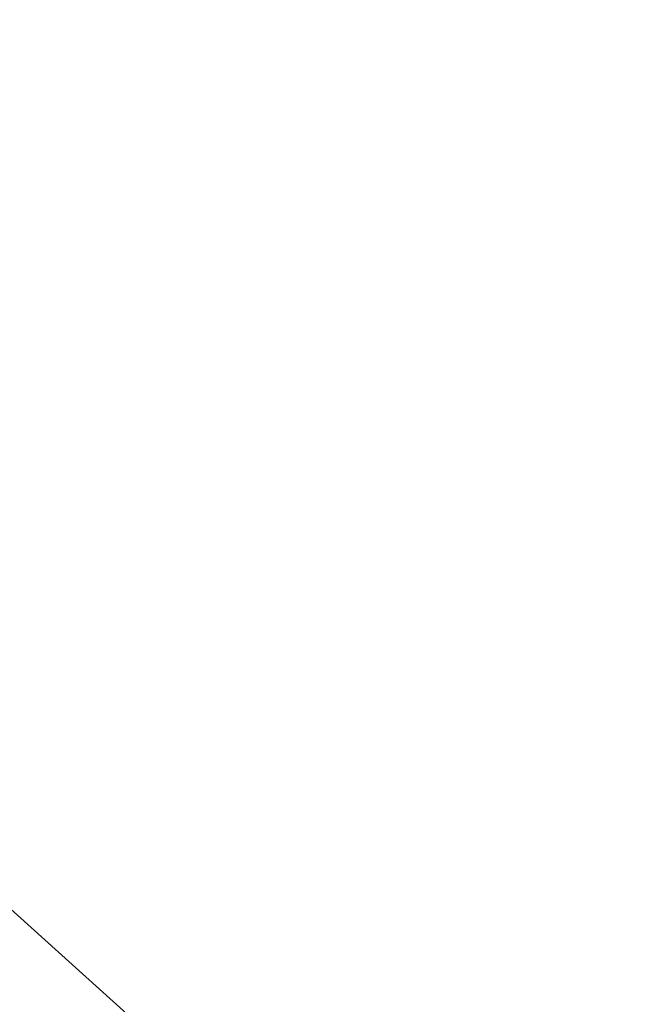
# Model space of a CAD drawing. Header units: millimetres. Extents: x 162876 to 168130, y 402614 to 405602.
# Tile 848 of 1056: x 165504.306 to 165504.55, y 403942.11 to 403942.498. Entities that reach past the tile are written whole.
import ezdxf
from ezdxf import colors
from ezdxf.entities.mleader import LeaderData, LeaderLine
from ezdxf.math import Vec2, Vec3

# ---------------------------------------------------------------- set-up
doc = ezdxf.new("R2010")
doc.units = ezdxf.units.MM
for name, color, linetype, lineweight in [('X-CA190022.004-UO-KAD_Percelen$0$B-WE-KG-GRENS_PERCEEL-GV', 150, 'Continuous', 9), ('X-CA190022.004-UO-OPB_Opbreek_v0.1$0$V-WE-VH-VERHARDING_TEGEL-A-200', 252, 'Continuous', 18), ('X-CA190022.004-UO-OPB_Opbreek_v0.1$0$X-XX-AL-T25- LEADER ASFALT', 7, 'Continuous', 25)]:
    doc.layers.add(name, color=color, linetype=linetype, lineweight=lineweight)
doc.styles.add('X-CA190022.004-UO-OPB_Opbreek_v0.1$0$NLCS-ISO-M200-T25', font='NLCS-ISO.ttf', dxfattribs={"height": 0.5})

msp = doc.modelspace()

# ---------------------------------------------------------------- leaders
at = {"layer": 'X-CA190022.004-UO-OPB_Opbreek_v0.1$0$X-XX-AL-T25- LEADER ASFALT'}
ml = msp.add_multileader_mtext('Standard', dxfattribs=at)
ml.set_content('\\A1;Wegvak 2.16; Fietspad Geerbosch\\PTotaal teervrij:\\PFrezen asfalt 25mm:  273.0m{\\H0.7x;\\S2^ ;\\H1.42857x; }', color=256, style='X-CA190022.004-UO-OPB_Opbreek_v0.1$0$NLCS-ISO-M200-T25')
ml.set_leader_properties(color=256, linetype='ByLayer', lineweight=-1)
ml.build(insert=Vec2(0, 0))
ml.multileader.update_dxf_attribs({"text_left_attachment_type": 5, "text_right_attachment_type": 5, "dogleg_length": 0.5, "arrow_head_size": 0.5})
ctx = ml.context
ctx.base_point, ctx.char_height, ctx.arrow_head_size, ctx.landing_gap_size, ctx.plane_origin, ctx.plane_x_axis, ctx.plane_y_axis = Vec3(165519.48273, 403953.67045), 0.5, 0.5, 0.18, Vec3(165445.82713, 403966.77398), Vec3(0.692899, 0.721035), Vec3(-0.721035, 0.692899)
ctx.left_attachment, ctx.right_attachment = 5, 5
notes = []
notes.append((ctx, [(0, (1, 1, 0), (165519.13628, 403953.30993), (0.692899, 0.721035), 0.5, [(1, [(165496.54628, 403920.17207), (165523.5587, 403949.43517)], 0, [])])]))
ctx.mtext.insert, ctx.mtext.text_direction, ctx.mtext.rotation, ctx.mtext.width, ctx.mtext.flow_direction = Vec3(165517.97311, 403955.37081), Vec3(0.692899, 0.721035), 0.805295, 10.2162077, 5
ctx.mtext.has_bg_fill, ctx.mtext.bg_color, ctx.mtext.bg_scale_factor, ctx.mtext.bg_transparency, ctx.mtext.use_window_bg_color = 1, -1027028792, 1.5, 0, 1
for ctx, leaders in notes:
    for number, flags, end, landing, length, lines in leaders:
        leader = LeaderData()
        leader.index, (leader.has_last_leader_line, leader.has_dogleg_vector, leader.attachment_direction) = number, flags
        leader.last_leader_point, leader.dogleg_vector, leader.dogleg_length = Vec3(end), Vec3(landing), length
        for number, points, colour, breaks in lines:
            line = LeaderLine()
            line.index, line.vertices, line.color, line.breaks = number, Vec3.list(points), colors.encode_raw_color(colour), breaks
            leader.lines.append(line)
        ctx.leaders.append(leader)

# ---------------------------------------------------------------- next in the draw order: hatches: boundary and pattern name
at = {"layer": 'X-CA190022.004-UO-OPB_Opbreek_v0.1$0$V-WE-VH-VERHARDING_TEGEL-A-200'}
h = msp.add_hatch(dxfattribs=at)
h.set_pattern_fill('AVH-TEGEL_300X300_HALFST-SO', color=256, scale=2, pattern_type=2)
h.set_pattern_definition([(0, (0, 0), (0.6, 0.3), [0.6, -0.6]), (90, (0, 0), (-0.6, 4e-17), [])])
edge = h.paths.add_edge_path()
edge.add_line((165502.21851, 403948.25784), (165509.293, 403941.944))
edge.add_arc((165506.53368, 403938.88209), 4.12178, -33.41883, 47.97559, ccw=False)
edge.add_line((165509.974, 403936.612), (165509.288, 403935.914))
edge.add_line((165509.288, 403935.914), (165506.299, 403938.205))
edge.add_line((165506.299, 403938.205), (165508.068, 403940.262))
edge.add_line((165508.068, 403940.262), (165502.868, 403944.836))
edge.add_line((165502.868, 403944.836), (165502.549, 403946.314))
edge.add_line((165502.549, 403946.314), (165501.39472, 403947.32963))
edge.add_line((165501.39472, 403947.32963), (165502.21851, 403948.25784))

# ---------------------------------------------------------------- next in the draw order: linework, layer by layer
at = {"layer": 'X-CA190022.004-UO-KAD_Percelen$0$B-WE-KG-GRENS_PERCEEL-GV', "flags": 128}
for points in [[(165465.94, 403977.9), (165485.47, 403959.11), (165489.71, 403955.04), (165500.126, 403945.838), (165504.3, 403942.15), (165507.8, 403939), (165513.006, 403935.006), (165525.447, 403925.461), (165529.8, 403922.245), (165546.98, 403918.48), (165534.04, 403930.46), (165523.606, 403940.115), (165516.49, 403946.7), (165508.07, 403954.49), (165478.67, 403980.52)], [(165177.83, 403840.55), (165196.7, 403790), (165276.2, 403826.7), (165276.248, 403824.924), (165276.3, 403823), (165372.327, 403871.117), (165507.8, 403939), (165504.3, 403942.15), (165497.079, 403937.449), (165489.46, 403932.49), (165323.1, 403852.205), (165220.21, 403802.55), (165215.14, 403802.41), (165211.94, 403806.63), (165196.73, 403847.93), (165189.77, 403851.96), (165128.08, 403946.12)]]:
    msp.add_lwpolyline(points, dxfattribs=at)

doc.saveas('drawing.dxf')
